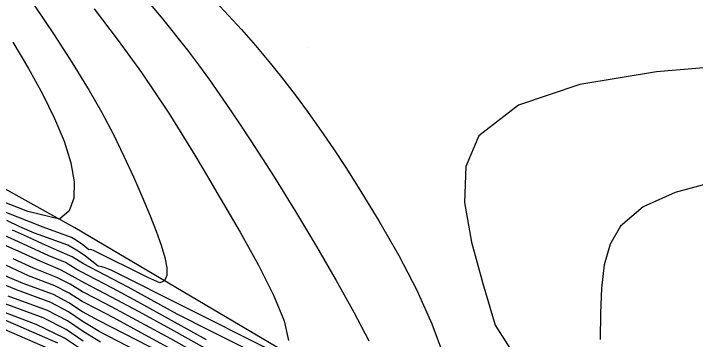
# Model space of a CAD drawing. Extents: x 2356077 to 2359823, y 225951 to 227822.
# Drawn here: x 2356623.22 to 2356656.92, y 227332.29 to 227348.41 of the extents above; entities that cross this region are included whole.
import ezdxf

# ---------------------------------------------------------------- set-up
doc = ezdxf.new("R2010")
doc.units = 0
for name, color, linetype in [('DTM Contours Major', 7, 'Continuous'), ('DTM Contours Minor', 7, 'Continuous'), ('PH Exist DTM Breakline', 7, 'Continuous'), ('PH Exist DTM Point', 7, 'Continuous')]:
    doc.layers.add(name, color=color, linetype=linetype)

msp = doc.modelspace()

# ---------------------------------------------------------------- linework, layer by layer
at = {"layer": 'DTM Contours Major'}
for points in [[(2356623.348, 227350.152), (2356625.226, 227347.355), (2356626.123, 227345.979), (2356626.964, 227344.609), (2356627.583, 227343.513), (2356628.154, 227342.426), (2356628.676, 227341.359), (2356629.152, 227340.326), (2356629.581, 227339.336), (2356629.966, 227338.401), (2356630.263, 227337.64), (2356630.51, 227336.947), (2356630.692, 227336.339), (2356630.791, 227335.833), (2356630.792, 227335.444), (2356630.677, 227335.192), (2356630.443, 227335.086), (2356629.853, 227335.344), (2356627.177, 227336.686), (2356627.087, 227336.717), (2356627.002, 227336.734), (2356626.934, 227336.716), (2356626.639, 227336.973), (2356626.324, 227337.185), (2356626.086, 227337.327), (2356624.677, 227337.842), (2356622.803, 227338.575)], [(2356657.864, 227340.091), (2356655.919, 227339.562), (2356654.349, 227338.849), (2356653.228, 227337.897), (2356652.711, 227337.004), (2356652.418, 227335.972), (2356652.282, 227334.824), (2356652.235, 227333.585), (2356652.215, 227332.282)], [(2356632.493, 227331.475), (2356630.988, 227332.309), (2356629.533, 227333.105), (2356628.058, 227333.895), (2356627.341, 227334.27), (2356626.632, 227334.634), (2356626.01, 227335.02), (2356625.355, 227335.351), (2356624.212, 227335.808), (2356623.192, 227336.271)], [(2356626.668, 227332.202), (2356625.825, 227332.769), (2356624.688, 227333.351), (2356622.427, 227334.175)]]:
    msp.add_lwpolyline(points, dxfattribs=at)
at = {"layer": 'DTM Contours Minor'}
for points in [[(2356629.169, 227349.848), (2356630.52, 227348.228), (2356631.816, 227346.598), (2356632.366, 227345.869), (2356632.9, 227345.135), (2356633.422, 227344.394), (2356633.935, 227343.645), (2356634.444, 227342.885), (2356634.951, 227342.114), (2356636.062, 227340.379), (2356637.155, 227338.62), (2356638.2, 227336.881), (2356639.172, 227335.207), (2356640.045, 227333.639), (2356640.79, 227332.223)], [(2356632.994, 227349.247), (2356634.483, 227347.618), (2356635.175, 227346.825), (2356635.834, 227346.04), (2356636.467, 227345.257), (2356637.136, 227344.393), (2356637.784, 227343.519), (2356638.416, 227342.629), (2356639.037, 227341.72), (2356639.651, 227340.787), (2356640.263, 227339.823), (2356641.281, 227338.152), (2356642.259, 227336.434), (2356643.15, 227334.721), (2356643.905, 227333.062), (2356644.475, 227331.506)], [(2356627.211, 227348.638), (2356628.391, 227347.081), (2356629.539, 227345.493), (2356630.223, 227344.493), (2356630.888, 227343.477), (2356631.539, 227342.446), (2356632.179, 227341.403), (2356632.812, 227340.348), (2356633.441, 227339.282), (2356634.421, 227337.595), (2356635.324, 227335.965), (2356636.075, 227334.475), (2356636.599, 227333.204), (2356636.819, 227332.235)], [(2356623.184, 227346.991), (2356623.951, 227345.695), (2356624.648, 227344.438), (2356625.25, 227343.218), (2356625.716, 227342.088), (2356626.046, 227341.028), (2356626.215, 227340.076), (2356626.195, 227339.269), (2356625.962, 227338.644), (2356625.488, 227338.238), (2356623.929, 227338.616), (2356614.412, 227342.338)], [(2356659.293, 227345.89), (2356655.009, 227345.522), (2356651.211, 227344.893), (2356648.187, 227343.878), (2356646.227, 227342.357), (2356645.582, 227340.841), (2356645.516, 227339.06), (2356645.852, 227337.101), (2356646.415, 227335.05), (2356647.028, 227332.993), (2356648.252, 227331.077)], [(2356635.665, 227331.886), (2356628.047, 227335.707), (2356627.905, 227335.769), (2356627.75, 227335.83), (2356627.583, 227335.884), (2356627.41, 227335.917), (2356626.771, 227336.409), (2356626.417, 227336.647), (2356625.895, 227336.948), (2356624.258, 227337.544), (2356623.53, 227337.857), (2356622.882, 227338.169)], [(2356632.754, 227332.259), (2356631.023, 227333.223), (2356629.356, 227334.141), (2356628.107, 227334.816), (2356626.91, 227335.445), (2356626.321, 227335.762), (2356625.795, 227336.088), (2356624.924, 227336.434), (2356624.104, 227336.82), (2356623.286, 227337.194), (2356622.465, 227337.56)], [(2356640.139, 227329.099), (2356632.906, 227332.727), (2356631.311, 227333.54), (2356628.877, 227334.864), (2356627.751, 227335.462), (2356626.669, 227336.022), (2356626.112, 227336.377), (2356625.397, 227336.681), (2356624.644, 227337.018), (2356623.907, 227337.363), (2356623.17, 227337.699)], [(2356634.267, 227330.965), (2356630.989, 227332.789), (2356629.428, 227333.645), (2356628.058, 227334.382), (2356627.395, 227334.731), (2356626.743, 227335.068), (2356626.119, 227335.422), (2356625.534, 227335.734), (2356624.543, 227336.15), (2356623.627, 227336.574), (2356622.712, 227336.985)], [(2356631.075, 227331.777), (2356629.717, 227332.521), (2356628.149, 227333.363), (2356627.38, 227333.767), (2356626.616, 227334.159), (2356625.97, 227334.572), (2356625.253, 227334.94), (2356623.966, 227335.44), (2356622.831, 227335.952)], [(2356631.201, 227331.274), (2356627.425, 227333.215), (2356626.63, 227333.653), (2356625.96, 227334.104), (2356625.188, 227334.515), (2356623.698, 227335.057), (2356622.362, 227335.622)], [(2356631.429, 227330.609), (2356627.49, 227332.668), (2356626.659, 227333.159), (2356625.928, 227333.65), (2356625.058, 227334.114), (2356623.357, 227334.733), (2356621.839, 227335.371)], [(2356627.518, 227332.154), (2356626.668, 227332.678), (2356625.881, 227333.206), (2356624.895, 227333.724), (2356622.95, 227334.433)], [(2356627.47, 227331.189), (2356625.741, 227332.35), (2356624.336, 227333.031), (2356621.627, 227334.043)], [(2356625.402, 227332.103), (2356622.033, 227333.572)], [(2356625.419, 227331.617), (2356622.382, 227332.949)]]:
    msp.add_lwpolyline(points, dxfattribs=at)
at = {"layer": 'PH Exist DTM Breakline'}
msp.add_lwpolyline([(2356732.916, 227272.736), (2356723.277, 227279.91), (2356715.069, 227284.649), (2356706.636, 227286.443), (2356699.805, 227291.776), (2356688.973, 227299.675), (2356678.789, 227306.855), (2356667.175, 227314.366), (2356653.355, 227322.135), (2356640.863, 227329.158), (2356626.25, 227337.814), (2356614.695, 227344.233)], dxfattribs=at)
at = {"layer": 'PH Exist DTM Point'}
msp.add_line((2356637.768, 227346.753), (2356637.768, 227346.753), dxfattribs=at)

doc.saveas('drawing.dxf')
